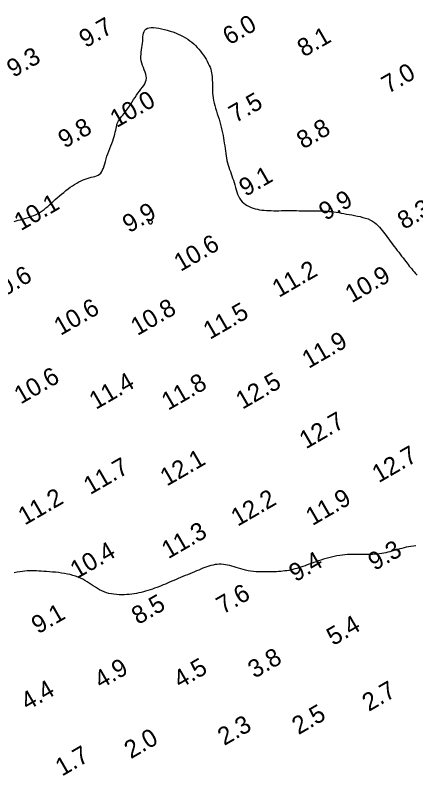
# Model space of a CAD drawing. Extents: x 3024098 to 3056816, y 418252 to 509144.
# Drawn here: x 3033733.3 to 3033845.6, y 418346.1 to 418559.5 of the extents above; entities that cross this region are included whole.
import ezdxf

# ---------------------------------------------------------------- set-up
doc = ezdxf.new("R2010")
doc.units = 0
doc.layers.add('V-CHAN-CONT-EL10', color=7, linetype='Continuous')
doc.layers.add('V-TOPO-SOUN-0911', color=7, linetype='Continuous')

msp = doc.modelspace()

# ---------------------------------------------------------------- linework, layer by layer
at = {"layer": 'V-CHAN-CONT-EL10'}
for points in [[(3033733.03, 418501.6), (3033733.6, 418501.77), (3033734.18, 418501.94), (3033734.78, 418502.1), (3033735.4, 418502.27), (3033736.03, 418502.45), (3033736.67, 418502.64), (3033737.31, 418502.85), (3033737.95, 418503.07), (3033738.58, 418503.32), (3033739.19, 418503.59), (3033739.78, 418503.9), (3033740.35, 418504.23), (3033740.89, 418504.59), (3033741.42, 418504.98), (3033741.93, 418505.4), (3033742.45, 418505.83), (3033742.96, 418506.29), (3033743.48, 418506.77), (3033744.02, 418507.26), (3033744.57, 418507.76), (3033745.14, 418508.27), (3033745.72, 418508.78), (3033746.32, 418509.29), (3033746.92, 418509.79), (3033747.53, 418510.28), (3033748.15, 418510.76), (3033748.76, 418511.21), (3033749.38, 418511.63), (3033749.99, 418512.03), (3033750.6, 418512.39), (3033751.2, 418512.72), (3033751.8, 418513.02), (3033752.39, 418513.29), (3033752.98, 418513.52), (3033753.55, 418513.72), (3033754.11, 418513.88), (3033754.66, 418514.02), (3033755.18, 418514.15), (3033755.68, 418514.28), (3033756.14, 418514.44), (3033756.57, 418514.64), (3033756.96, 418514.89), (3033757.3, 418515.21), (3033757.59, 418515.6), (3033757.83, 418516.07), (3033758.05, 418516.6), (3033758.25, 418517.19), (3033758.43, 418517.82), (3033758.62, 418518.49), (3033758.81, 418519.19), (3033759.03, 418519.9), (3033759.28, 418520.63), (3033759.55, 418521.36), (3033759.83, 418522.08), (3033760.12, 418522.8), (3033760.4, 418523.51), (3033760.66, 418524.2), (3033760.9, 418524.87), (3033761.1, 418525.5), (3033761.27, 418526.1), (3033761.39, 418526.67), (3033761.5, 418527.21), (3033761.6, 418527.71), (3033761.69, 418528.19), (3033761.8, 418528.65), (3033761.93, 418529.08), (3033762.09, 418529.49), (3033762.29, 418529.88), (3033762.54, 418530.26), (3033762.82, 418530.64), (3033763.13, 418531.03), (3033763.46, 418531.42), (3033763.81, 418531.85), (3033764.18, 418532.31), (3033764.56, 418532.8), (3033764.94, 418533.35), (3033765.33, 418533.93), (3033765.72, 418534.54), (3033766.11, 418535.17), (3033766.51, 418535.81), (3033766.92, 418536.44), (3033767.33, 418537.06), (3033767.75, 418537.66), (3033768.18, 418538.22), (3033768.59, 418538.75), (3033768.99, 418539.26), (3033769.34, 418539.77), (3033769.65, 418540.26), (3033769.88, 418540.77), (3033770.04, 418541.28), (3033770.1, 418541.81), (3033770.06, 418542.37), (3033769.94, 418542.95), (3033769.75, 418543.55), (3033769.52, 418544.16), (3033769.27, 418544.79), (3033769.03, 418545.42), (3033768.83, 418546.05), (3033768.67, 418546.68), (3033768.59, 418547.31), (3033768.57, 418547.93), (3033768.61, 418548.55), (3033768.67, 418549.16), (3033768.77, 418549.78), (3033768.86, 418550.39), (3033768.96, 418551), (3033769.03, 418551.61), (3033769.08, 418552.22), (3033769.11, 418552.82), (3033769.15, 418553.4), (3033769.2, 418553.95), (3033769.29, 418554.46), (3033769.44, 418554.9), (3033769.66, 418555.29), (3033769.97, 418555.59), (3033770.39, 418555.81), (3033770.89, 418555.94), (3033771.48, 418556), (3033772.13, 418556), (3033772.84, 418555.94), (3033773.59, 418555.83), (3033774.36, 418555.68), (3033775.15, 418555.5), (3033775.94, 418555.29), (3033776.72, 418555.05), (3033777.49, 418554.8), (3033778.25, 418554.51), (3033778.98, 418554.21), (3033779.7, 418553.88), (3033780.39, 418553.53), (3033781.05, 418553.15), (3033781.67, 418552.75), (3033782.27, 418552.33), (3033782.83, 418551.89), (3033783.36, 418551.43), (3033783.87, 418550.95), (3033784.35, 418550.45), (3033784.81, 418549.93), (3033785.25, 418549.4), (3033785.68, 418548.84), (3033786.08, 418548.28), (3033786.47, 418547.71), (3033786.83, 418547.13), (3033787.15, 418546.55), (3033787.45, 418545.98), (3033787.71, 418545.42), (3033787.94, 418544.87), (3033788.12, 418544.33), (3033788.27, 418543.81), (3033788.38, 418543.29), (3033788.46, 418542.78), (3033788.52, 418542.26), (3033788.56, 418541.74), (3033788.58, 418541.21), (3033788.6, 418540.66), (3033788.6, 418540.09), (3033788.6, 418539.5), (3033788.61, 418538.89), (3033788.62, 418538.26), (3033788.66, 418537.61), (3033788.71, 418536.94), (3033788.8, 418536.26), (3033788.92, 418535.55), (3033789.08, 418534.84), (3033789.27, 418534.11), (3033789.49, 418533.37), (3033789.73, 418532.61), (3033789.97, 418531.86), (3033790.22, 418531.09), (3033790.47, 418530.33), (3033790.7, 418529.56), (3033790.91, 418528.8), (3033791.1, 418528.04), (3033791.28, 418527.28), (3033791.44, 418526.52), (3033791.58, 418525.77), (3033791.71, 418525.03), (3033791.83, 418524.29), (3033791.94, 418523.55), (3033792.04, 418522.83), (3033792.14, 418522.11), (3033792.23, 418521.4), (3033792.33, 418520.7), (3033792.44, 418520.02), (3033792.56, 418519.35), (3033792.69, 418518.69), (3033792.85, 418518.05), (3033793.02, 418517.43), (3033793.21, 418516.82), (3033793.42, 418516.22), (3033793.64, 418515.62), (3033793.85, 418515.02), (3033794.07, 418514.42), (3033794.28, 418513.8), (3033794.48, 418513.17), (3033794.67, 418512.52), (3033794.85, 418511.86), (3033795.03, 418511.19), (3033795.22, 418510.54), (3033795.42, 418509.89), (3033795.65, 418509.27), (3033795.91, 418508.68), (3033796.21, 418508.13), (3033796.56, 418507.63), (3033796.95, 418507.17), (3033797.38, 418506.77), (3033797.85, 418506.4), (3033798.35, 418506.08), (3033798.88, 418505.8), (3033799.44, 418505.56), (3033800.01, 418505.35), (3033800.6, 418505.17), (3033801.2, 418505.03), (3033801.81, 418504.92), (3033802.45, 418504.83), (3033803.09, 418504.76), (3033803.75, 418504.72), (3033804.42, 418504.68), (3033805.11, 418504.66), (3033805.81, 418504.65), (3033806.52, 418504.65), (3033807.23, 418504.65), (3033807.95, 418504.66), (3033808.67, 418504.66), (3033809.39, 418504.67), (3033810.11, 418504.68), (3033810.82, 418504.68), (3033811.51, 418504.67), (3033812.2, 418504.67), (3033812.88, 418504.65), (3033813.55, 418504.64), (3033814.22, 418504.62), (3033814.87, 418504.61), (3033815.53, 418504.6), (3033816.17, 418504.59), (3033816.82, 418504.59), (3033817.46, 418504.59), (3033818.1, 418504.59), (3033818.74, 418504.58), (3033819.38, 418504.57), (3033820.02, 418504.54), (3033820.67, 418504.51), (3033821.32, 418504.46), (3033821.97, 418504.39), (3033822.63, 418504.3), (3033823.31, 418504.2), (3033823.99, 418504.09), (3033824.69, 418503.97), (3033825.4, 418503.84), (3033826.14, 418503.71), (3033826.89, 418503.57), (3033827.67, 418503.44), (3033828.46, 418503.29), (3033829.25, 418503.14), (3033830.04, 418502.97), (3033830.8, 418502.78), (3033831.54, 418502.57), (3033832.24, 418502.32), (3033832.89, 418502.03), (3033833.48, 418501.7), (3033834.02, 418501.33), (3033834.51, 418500.93), (3033834.97, 418500.5), (3033835.39, 418500.05), (3033835.79, 418499.59), (3033836.17, 418499.11), (3033836.54, 418498.62), (3033836.91, 418498.13), (3033837.28, 418497.64), (3033837.65, 418497.15), (3033838.02, 418496.65), (3033838.39, 418496.14), (3033838.77, 418495.63), (3033839.16, 418495.11), (3033839.56, 418494.59), (3033839.97, 418494.05), (3033840.39, 418493.51), (3033840.81, 418492.97), (3033841.22, 418492.44), (3033841.64, 418491.91), (3033842.04, 418491.4), (3033842.43, 418490.9), (3033842.79, 418490.42), (3033843.14, 418489.96), (3033843.47, 418489.53), (3033843.79, 418489.11), (3033844.12, 418488.7), (3033844.45, 418488.29), (3033844.79, 418487.87), (3033845.16, 418487.45), (3033845.55, 418487.01), (3033845.98, 418486.55)], [(3033845.63, 418410.61), (3033844.93, 418410.54), (3033844.24, 418410.44), (3033843.58, 418410.32), (3033842.93, 418410.2), (3033842.3, 418410.06), (3033841.69, 418409.91), (3033841.1, 418409.75), (3033840.53, 418409.59), (3033839.97, 418409.43), (3033839.43, 418409.27), (3033838.89, 418409.11), (3033838.35, 418408.96), (3033837.81, 418408.81), (3033837.25, 418408.68), (3033836.68, 418408.56), (3033836.08, 418408.46), (3033835.46, 418408.38), (3033834.81, 418408.32), (3033834.15, 418408.27), (3033833.46, 418408.23), (3033832.77, 418408.21), (3033832.07, 418408.2), (3033831.37, 418408.2), (3033830.67, 418408.2), (3033829.97, 418408.21), (3033829.28, 418408.22), (3033828.58, 418408.23), (3033827.89, 418408.23), (3033827.19, 418408.21), (3033826.48, 418408.18), (3033825.76, 418408.12), (3033825.02, 418408.04), (3033824.27, 418407.94), (3033823.51, 418407.8), (3033822.74, 418407.64), (3033821.97, 418407.47), (3033821.21, 418407.27), (3033820.45, 418407.06), (3033819.72, 418406.85), (3033819, 418406.62), (3033818.31, 418406.39), (3033817.64, 418406.16), (3033817, 418405.93), (3033816.37, 418405.7), (3033815.76, 418405.48), (3033815.16, 418405.26), (3033814.56, 418405.05), (3033813.98, 418404.84), (3033813.4, 418404.65), (3033812.82, 418404.47), (3033812.24, 418404.29), (3033811.67, 418404.14), (3033811.1, 418403.99), (3033810.54, 418403.86), (3033809.98, 418403.74), (3033809.42, 418403.64), (3033808.86, 418403.56), (3033808.31, 418403.48), (3033807.74, 418403.43), (3033807.17, 418403.38), (3033806.57, 418403.35), (3033805.96, 418403.32), (3033805.31, 418403.3), (3033804.63, 418403.29), (3033803.92, 418403.28), (3033803.18, 418403.28), (3033802.41, 418403.29), (3033801.63, 418403.32), (3033800.85, 418403.36), (3033800.08, 418403.43), (3033799.31, 418403.52), (3033798.58, 418403.64), (3033797.87, 418403.79), (3033797.19, 418403.97), (3033796.53, 418404.16), (3033795.89, 418404.36), (3033795.27, 418404.56), (3033794.66, 418404.76), (3033794.06, 418404.94), (3033793.46, 418405.1), (3033792.87, 418405.23), (3033792.27, 418405.32), (3033791.68, 418405.39), (3033791.09, 418405.43), (3033790.5, 418405.43), (3033789.92, 418405.4), (3033789.34, 418405.34), (3033788.77, 418405.24), (3033788.2, 418405.11), (3033787.64, 418404.95), (3033787.08, 418404.76), (3033786.52, 418404.55), (3033785.96, 418404.32), (3033785.38, 418404.08), (3033784.79, 418403.83), (3033784.19, 418403.57), (3033783.57, 418403.32), (3033782.94, 418403.05), (3033782.29, 418402.79), (3033781.64, 418402.53), (3033780.98, 418402.27), (3033780.33, 418402), (3033779.68, 418401.74), (3033779.04, 418401.47), (3033778.42, 418401.21), (3033777.81, 418400.94), (3033777.2, 418400.68), (3033776.6, 418400.41), (3033776.01, 418400.15), (3033775.42, 418399.9), (3033774.82, 418399.64), (3033774.23, 418399.4), (3033773.62, 418399.16), (3033773.01, 418398.92), (3033772.39, 418398.7), (3033771.77, 418398.48), (3033771.15, 418398.28), (3033770.52, 418398.08), (3033769.88, 418397.89), (3033769.25, 418397.72), (3033768.61, 418397.56), (3033767.97, 418397.42), (3033767.32, 418397.29), (3033766.66, 418397.18), (3033766, 418397.08), (3033765.32, 418397.01), (3033764.63, 418396.95), (3033763.93, 418396.91), (3033763.21, 418396.9), (3033762.48, 418396.91), (3033761.75, 418396.95), (3033761.02, 418397.02), (3033760.29, 418397.13), (3033759.58, 418397.27), (3033758.89, 418397.46), (3033758.23, 418397.69), (3033757.59, 418397.97), (3033756.97, 418398.29), (3033756.38, 418398.64), (3033755.8, 418399.02), (3033755.22, 418399.41), (3033754.65, 418399.8), (3033754.07, 418400.19), (3033753.48, 418400.56), (3033752.88, 418400.92), (3033752.25, 418401.25), (3033751.61, 418401.55), (3033750.94, 418401.84), (3033750.25, 418402.1), (3033749.53, 418402.33), (3033748.78, 418402.54), (3033748, 418402.71), (3033747.19, 418402.87), (3033746.35, 418402.99), (3033745.5, 418403.1), (3033744.64, 418403.19), (3033743.79, 418403.26), (3033742.95, 418403.33), (3033742.15, 418403.38), (3033741.38, 418403.43), (3033740.65, 418403.48), (3033739.96, 418403.53), (3033739.3, 418403.57), (3033738.66, 418403.59), (3033738.02, 418403.61), (3033737.38, 418403.6), (3033736.73, 418403.57), (3033736.05, 418403.51), (3033735.35, 418403.43), (3033734.61, 418403.32), (3033733.85, 418403.2), (3033733.08, 418403.07)]]:
    msp.add_lwpolyline(points, dxfattribs=at)
msp.add_lwpolyline([(3033771.59, 418501.08), (3033771.66, 418501.15), (3033771.71, 418501.23), (3033771.76, 418501.32), (3033771.79, 418501.41), (3033771.8, 418501.5), (3033771.79, 418501.6), (3033771.76, 418501.68), (3033771.7, 418501.76), (3033771.62, 418501.83), (3033771.52, 418501.89), (3033771.42, 418501.94), (3033771.31, 418501.98), (3033771.2, 418502.02), (3033771.09, 418502.05), (3033770.99, 418502.07), (3033770.91, 418502.09), (3033770.84, 418502.1), (3033770.79, 418502.1), (3033770.74, 418502.1), (3033770.71, 418502.09), (3033770.68, 418502.08), (3033770.66, 418502.05), (3033770.64, 418502.02), (3033770.62, 418501.99), (3033770.62, 418501.95), (3033770.61, 418501.9), (3033770.6, 418501.84), (3033770.6, 418501.79), (3033770.61, 418501.72), (3033770.61, 418501.66), (3033770.62, 418501.59), (3033770.64, 418501.53), (3033770.65, 418501.46), (3033770.68, 418501.39), (3033770.7, 418501.33), (3033770.74, 418501.26), (3033770.78, 418501.2), (3033770.83, 418501.14), (3033770.88, 418501.09), (3033770.95, 418501.05), (3033771.02, 418501.01), (3033771.1, 418500.98), (3033771.18, 418500.96), (3033771.27, 418500.96), (3033771.35, 418500.96), (3033771.43, 418500.98), (3033771.51, 418501.02)], close=True, dxfattribs=at)

# ---------------------------------------------------------------- texts
at = {"layer": 'V-TOPO-SOUN-0911'}
for s, p in [('9.7', (3033753.1, 418550.21)), ('6.0', (3033793.34, 418550.96)), ('8.1', (3033814.24, 418547.6)), ('9.3', (3033732.83, 418541.88)), ('7.0', (3033837.86, 418537.38)), ('10.0 ', (3033761.78, 418527.79)), ('7.5', (3033795.06, 418529.15)), ('9.8', (3033747.2, 418522.03)), ('8.8', (3033814.06, 418521.8)), ('9.1', (3033797.9, 418508.49)), ('9.9', (3033820.29, 418501.75)), ('10.1 ', (3033734.91, 418498.87)), ('8.3', (3033842.31, 418499.23)), ('9.9', (3033765.24, 418498.28)), ('10.6 ', (3033779.68, 418487.45)), ('10.6 ', (3033727.18, 418478.66)), ('11.2 ', (3033807.21, 418480.16)), ('10.9 ', (3033827.64, 418478.65)), ('10.6 ', (3033746.05, 418469.5)), ('10.8 ', (3033767.57, 418469.46)), ('11.5 ', (3033787.9, 418468.38)), ('11.9 ', (3033815.57, 418460.24)), ('10.6 ', (3033734.89, 418450.24)), ('11.4 ', (3033755.93, 418448.73)), ('11.8 ', (3033776.2, 418448.5)), ('12.5 ', (3033797.02, 418448.79)), ('12.7 ', (3033814.82, 418437.67)), ('12.1 ', (3033775.82, 418427.22)), ('12.7 ', (3033835.19, 418428.16)), ('11.7 ', (3033754.35, 418424.84)), ('11.2 ', (3033736.01, 418416.28)), ('11.9 ', (3033816.62, 418416.15)), ('12.2 ', (3033795.66, 418415.95)), ('11.3 ', (3033776.23, 418406.83)), ('10.4 ', (3033750.61, 418401.25)), ('9.3', (3033834.07, 418403.53)), ('9.4', (3033811.9, 418400.38)), ('7.6', (3033791.55, 418391.29)), ('8.5', (3033767.79, 418388.37)), ('9.1', (3033739.73, 418385.76)), ('5.4', (3033822.46, 418382.49)), ('3.8', (3033800.41, 418373.31)), ('4.9', (3033757.34, 418370.39)), ('4.5', (3033779.54, 418370.49)), ('4.4', (3033736.76, 418364.32)), ('2.7', (3033832.43, 418364.02)), ('2.5', (3033812.74, 418357.5)), ('2.3', (3033791.92, 418354.44)), ('2.0', (3033765.75, 418350.73)), ('1.7', (3033746.44, 418345.85))]:
    msp.add_text(s, height=5, rotation=30, dxfattribs=at).set_placement(p)

doc.saveas('drawing.dxf')
